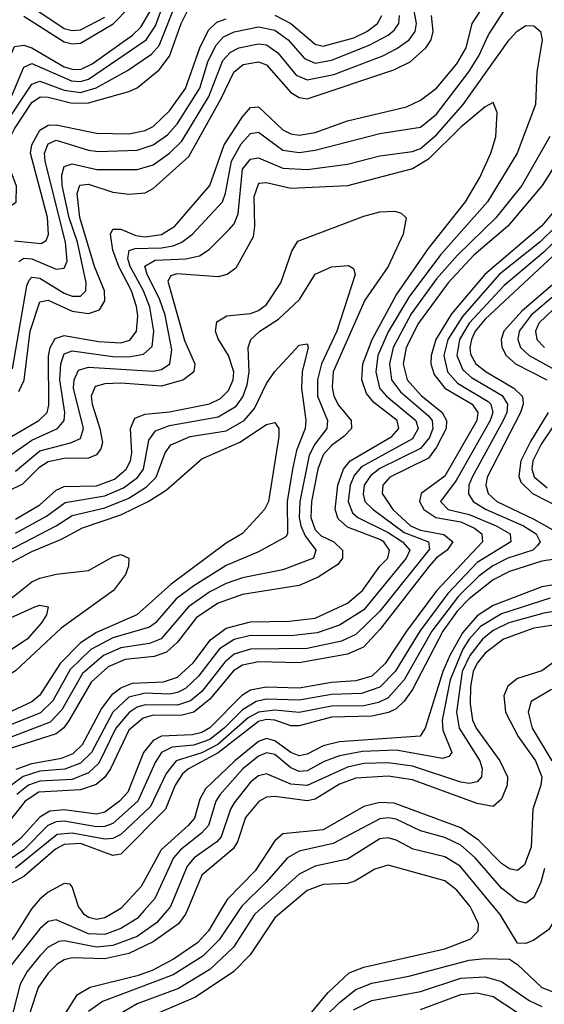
# Model space of a CAD drawing. Header units: inches. Extents: x 501365 to 657855, y 482276 to 547543.
# Tile 465 of 656: x 570120 to 571416, y 529769 to 532199. Entities that reach past the tile are written whole.
import ezdxf

# ---------------------------------------------------------------- set-up
doc = ezdxf.new("R2010")
doc.units = ezdxf.units.IN
doc.header["$MEASUREMENT"] = 0
doc.layers.add('A5572', color=7, linetype='Continuous')
doc.layers.add('A5573', color=7, linetype='Continuous')

msp = doc.modelspace()

# ---------------------------------------------------------------- linework, layer by layer
at = {"layer": 'A5572', "color": 5}
for points, elevation in [([(570146.6, 530000), (570105.4, 529934.6), (570049.8, 529870), (570035.5, 529830), (570021.2, 529730), (570010.2, 529709.8), (570000, 529699.7)], 3320), ([(570484.1, 530000), (570458.1, 529970), (570410, 529936.4), (570350, 529913.6), (570310, 529909.7), (570230, 529925.1), (570216.6, 529923.4), (570190.7, 529909.3), (570171, 529889), (570138.8, 529850), (570121.3, 529818.7), (570087.9, 529690), (570070, 529662.8), (570030, 529622.8), (570000, 529607)], 3360), ([(570427.3, 530000), (570410, 529980.2), (570370, 529955.5), (570330, 529941.2), (570290, 529942.5), (570210, 529977.5), (570190, 529973.2), (570170, 529955.1), (570086.9, 529850), (570073.4, 529810), (570056.2, 529710), (570045.7, 529690), (570010, 529654.3), (570000, 529649.1)], 3340), ([(570533.8, 530000), (570530, 529990.8), (570512.3, 529967.7), (570450, 529923.1), (570390, 529893.7), (570330, 529880.8), (570250, 529883.2), (570230, 529878.5), (570212.5, 529867.5), (570190, 529845.2), (570165.5, 529810), (570125.8, 529690), (570105.8, 529654.2), (570078.7, 529621.3), (570050, 529593.2), (570023.9, 529576.1), (570000, 529565.6)], 3380), ([(570615.9, 530000), (570586.2, 529950), (570559.6, 529920.4), (570499.6, 529880.4), (570447.6, 529852.4), (570410, 529838.9), (570294.1, 529810), (570260.4, 529790), (570232.8, 529747.2)], 3420), ([(570361.3, 530000), (570330, 529982), (570310, 529977.6), (570290, 529982.6), (570279.1, 529990), (570272.4, 530000)], 3320), ([(570661.6, 530000), (570612.6, 529927.4), (570572.3, 529887.7), (570498.9, 529841.1), (570324.4, 529775.6), (570290, 529750.6)], 3440), ([(570710.8, 530000), (570699.8, 529990), (570648, 529910), (570590, 529854.3), (570512.5, 529807.5), (570410, 529769.7), (570342.8, 529730)], 3460), ([(570771.7, 530000), (570750, 529981.7), (570689.4, 529890.6), (570648.7, 529850), (570554.1, 529785.9), (570423.7, 529730)], 3480), ([(570710, 529592.4), (570881.9, 529798.1), (570933.7, 529846.3), (570970, 529860.2), (571170, 529905.4), (571234.6, 529930), (571252.8, 529950), (571253.1, 529966.9), (571237.4, 530000)], 3480), ([(571443.2, 530000), (571441.8, 529990), (571437, 529970), (571426.8, 529953.2), (571390, 529926.7), (571370, 529919.1), (571350, 529919.4), (571306.8, 529990), (571298.6, 530000)], 3460), ([(570837.7, 529702.3), (570910, 529773.3), (570950, 529804.9), (570990, 529820.6), (571081.5, 529838.5), (571230, 529877.5), (571270, 529881.7), (571330, 529879.8), (571350, 529867), (571410, 529809.8), (571450, 529794.4), (571550, 529772.4), (571607, 529747)], 3460), ([(570944.6, 529755.4), (570990, 529777.8), (571110, 529800.4), (571210, 529833.2), (571270, 529836.2), (571310, 529825), (571378.3, 529778.3), (571410, 529763.4)], 3440), ([(571110, 529756), (571210, 529792.5), (571250, 529797.3), (571290, 529788), (571350, 529748.2)], 3420)]:
    msp.add_lwpolyline(points, dxfattribs=dict(at, elevation=elevation))
at = {"layer": 'A5573', "color": 5}
for points, elevation in [([(570000, 531780.4), (570026, 531794), (570035, 531810), (570023.4, 531870), (570030, 531904), (570099.7, 532010), (570130, 532081.8), (570150, 532091.1), (570248.1, 532048.1), (570270, 532046.9), (570290, 532052.8), (570432.2, 532150), (570455.8, 532184.2), (570490, 532279.7)], 3360), ([(570000, 531744.3), (570070, 531774.5), (570076.6, 531790), (570073.8, 531810), (570056.4, 531856.4), (570056.4, 531890), (570076.8, 531930), (570150, 532040.4), (570170, 532047.3), (570230, 532025.2), (570270, 532019.6), (570308.7, 532031.3), (570386.5, 532073.5), (570445.9, 532114.1), (570464.6, 532135.4), (570510, 532249.7)], 3340), ([(570000, 531700), (570010, 531711.2), (570090, 531735), (570111, 531749), (570111.8, 531788.2), (570089.2, 531850), (570085, 531870), (570087.5, 531890), (570107.5, 531930), (570150, 531994.7), (570170.9, 532009.1), (570190, 532008.4), (570250, 531993.2), (570290, 531993.7), (570390, 532021.7), (570410, 532031.4), (570464.4, 532075.6), (570490, 532109.3), (570519.3, 532190), (570542.5, 532237.5)], 3320), ([(570090, 531119.3), (570150, 531161.2), (570213.7, 531190), (570230.2, 531210), (570231.5, 531230), (570219.3, 531310), (570221.5, 531350), (570230, 531374.1), (570250, 531382.1), (570350, 531367.5), (570390, 531367), (570426, 531374), (570447.5, 531392.5), (570451.3, 531430), (570441.9, 531490), (570426.1, 531530), (570392.9, 531590), (570387.2, 531610), (570390.7, 531629.3), (570405.5, 531634.5), (570470, 531635.9), (570499, 531641), (570520.9, 531650), (570546.7, 531670), (570620.6, 531750), (570628.7, 531771.3), (570643.2, 531850), (570667.1, 531892.9), (570690, 531918.1), (570710, 531921.9), (570770, 531877.5), (570810, 531871.3), (570850, 531877.2), (571010, 531918.2), (571110, 531934.2), (571150, 531966.5), (571229.2, 532070.8), (571254, 532110), (571278.3, 532161.7), (571330, 532241.5)], 3160), ([(570090, 531164.6), (570167.5, 531210), (570187.5, 531230), (570192.4, 531247.6), (570191.1, 531368.9), (570195.2, 531390), (570207.5, 531412.5), (570230, 531419.6), (570314.8, 531405.2), (570370, 531401.4), (570391.9, 531408.1), (570408.8, 531430), (570411.9, 531468.1), (570408.5, 531491.5), (570396.6, 531530), (570364.8, 531590), (570349.8, 531630), (570344.3, 531670), (570350, 531682.1), (570370, 531681.8), (570406.9, 531666.9), (570430, 531663.4), (570470.7, 531669.3), (570503.1, 531690), (570589.8, 531790.2), (570625.3, 531890), (570670, 531959.7), (570690, 531982.2), (570710, 531984.1), (570770, 531927.5), (570790, 531917.3), (570810, 531914.3), (570850, 531920.5), (570930, 531950), (571075.5, 531984.5), (571110, 532001), (571149.6, 532030.3), (571200.2, 532090), (571222.9, 532130), (571237.6, 532190), (571266.7, 532233.3)], 3180), ([(570102.3, 531337.7), (570137.6, 531542.4), (570143.4, 531556.6), (570150, 531563.5), (570170, 531561.5), (570230, 531523.9), (570250, 531516.4), (570270, 531517.2), (570283.8, 531530), (570284.3, 531550), (570262.9, 531650), (570242.1, 531710), (570225.3, 531790), (570224.4, 531815.6), (570230, 531836.8), (570250, 531843.8), (570310.2, 531829.8), (570410, 531829.5), (570450, 531841), (570490, 531870.1), (570520.2, 531899.8), (570587.1, 532010), (570621.7, 532098.3), (570640.9, 532119.1), (570661.7, 532130), (570710, 532139.8), (570730, 532136.9), (570757.9, 532117.9), (570802.6, 532062.6), (570830, 532050.5), (570895.9, 532064.1), (571016.7, 532110), (571052, 532128), (571082, 532150), (571097.1, 532170), (571100, 532190), (571092.7, 532230)], 3240), ([(570130, 532243.9), (570230, 532177.5), (570250, 532172.3), (570270, 532174.2), (570330, 532205.7)], 3440), ([(570130, 532208), (570230, 532144.9), (570250, 532139.5), (570270, 532141.1), (570350.7, 532189.3), (570390, 532229)], 3420), ([(570000, 531902.5), (570001.2, 531910), (570080.2, 532030), (570097.6, 532110), (570107.2, 532132.8), (570130, 532136.4), (570150, 532129.5), (570230, 532083.1), (570250, 532076.8), (570270, 532076.7), (570299.1, 532090), (570398.5, 532161.5), (570419, 532181), (570441.6, 532218.4)], 3380), ([(570106.9, 531653.1), (570172.9, 531647.1), (570185.7, 531654.3), (570191.3, 531668.7), (570188.8, 531711.2), (570147, 531870), (570150, 531890.1), (570170, 531926.7), (570190, 531939.1), (570210, 531939.5), (570310, 531919.3), (570390, 531917.8), (570430, 531925.4), (570450, 531935.6), (570490, 531974.1), (570530, 532029.7), (570564.8, 532130), (570586.5, 532173.5), (570606.8, 532193.2), (570630, 532201.8)], 3280), ([(570117.9, 531602.1), (570130, 531610.3), (570150, 531609), (570210, 531583.8), (570230, 531586.3), (570236.9, 531603.1), (570233.3, 531650), (570182.6, 531850), (570181.5, 531870), (570190, 531893.2), (570210, 531901.7), (570290, 531877.2), (570314.1, 531874.1), (570410, 531877.6), (570450, 531890.7), (570484.9, 531915.1), (570510, 531942.7), (570564.6, 532030), (570584.6, 532095.4), (570604.3, 532135.7), (570623.4, 532156.6), (570650, 532169.2), (570710, 532181.3), (570750, 532173.6), (570783.4, 532150), (570823.6, 532103.6), (570850, 532091.9), (570890, 532099.5), (570983.3, 532136.6), (571030, 532161.1), (571046.1, 532173.9), (571056.9, 532190), (571057.9, 532210)], 3260), ([(570118.3, 531281.7), (570130.9, 531309.1), (570146.3, 531430), (570170, 531503), (570190, 531506.9), (570250, 531479.6), (570290, 531473.6), (570317.2, 531482.8), (570330, 531505.5), (570329.8, 531530), (570305.2, 531590), (570268.7, 531711.3), (570261.7, 531770), (570268.8, 531791.2), (570290, 531793.4), (570350, 531773.2), (570390, 531768.5), (570430, 531771.6), (570450, 531782.2), (570538.1, 531861.9), (570617.1, 532002.9), (570648.8, 532070), (570671.7, 532088.3), (570710, 532095.2), (570730, 532087.9), (570790, 532019.7), (570810, 532007.1), (570830, 532004), (571044.2, 532075.9), (571084.5, 532095.5), (571123.2, 532130), (571136.2, 532150), (571141.6, 532170), (571137.5, 532210)], 3220), ([(570750, 532210.4), (570790, 532190.2), (570850, 532138.6), (570870, 532133.6), (570945.7, 532154.3), (570977.5, 532170), (571003.7, 532190), (571014.9, 532210)], 3280), ([(570110, 531084.5), (570170, 531134.8), (570245.6, 531154.4), (570270, 531165.3), (570277.3, 531190), (570253.1, 531290), (570254.4, 531310), (570265.5, 531334.5), (570290, 531341.3), (570450, 531331.3), (570470, 531335.4), (570491.2, 531350), (570495.6, 531384.4), (570479.4, 531470), (570465.6, 531510), (570434.6, 531570), (570429.3, 531590.7), (570454.3, 531605.7), (570530.7, 531609.3), (570563.9, 531616.1), (570587.7, 531632.3), (570638.2, 531681.8), (570650, 531695.2), (570659.9, 531720.1), (570670, 531830), (570690, 531855.1), (570710, 531858.5), (570770, 531832.8), (570830, 531829.8), (570930, 531842.3), (571010, 531863.3), (571090, 531873.6), (571110, 531881.4), (571150, 531915), (571215.3, 531990), (571329.3, 532150), (571348.8, 532171.2), (571370, 532185), (571390, 532184.3), (571406.3, 532170), (571410.9, 532150), (571397.5, 532070), (571394.2, 531990), (571349.1, 531870), (571275.7, 531750), (571160.4, 531619.6), (571082.9, 531517.1), (571030, 531429.1), (571004.5, 531370), (570999.4, 531330), (571009.2, 531290), (571025.8, 531270), (571098.4, 531210), (571104.6, 531190), (571090, 531164.9), (570964.5, 531095.5), (570946, 531074), (570936.3, 531050), (570931.1, 531010), (570941.8, 530981.8), (570955.1, 530970), (571030, 530933.2), (571065.5, 530910), (571083.7, 530890), (571075.1, 530870), (570970, 530742.3), (570910, 530704.3), (570854.6, 530685.4), (570790, 530678.1), (570690, 530678.9), (570650, 530669.6), (570613.9, 530646.1), (570561.7, 530578.3), (570530, 530548.2), (570510, 530538), (570490, 530534.3), (570430, 530536.8), (570390, 530526.7), (570349.8, 530490.2), (570297.5, 530390), (570270, 530363.6), (570231.2, 530348.8), (570170, 530344), (570128.7, 530331.3), (570099.5, 530310)], 3140), ([(570111, 530349), (570150, 530363.5), (570223.6, 530376.4), (570252.1, 530387.9), (570275.3, 530410), (570321.7, 530498.3), (570350, 530534.8), (570370.2, 530549.8), (570398.4, 530561.6), (570475.2, 530564.8), (570510, 530576.2), (570548.4, 530611.6), (570591.4, 530668.6), (570630, 530697.4), (570690, 530712.7), (570785.9, 530714.1), (570850, 530721.9), (570930, 530759.3), (570967.1, 530790), (571009.8, 530850), (571029.3, 530870), (571033.7, 530890), (571019.8, 530910), (571010, 530916.1), (570930, 530946.6), (570906.9, 530966.9), (570899.2, 530990), (570906, 531050), (570919.7, 531090), (570936.2, 531110), (571038.9, 531170), (571056.7, 531190), (571052.5, 531210), (570994.7, 531254.7), (570976.4, 531276.4), (570964.8, 531310), (570967.9, 531350), (570990.6, 531410), (571050, 531519.4), (571130, 531634.1), (571221, 531750), (571257, 531810), (571283.8, 531870), (571296.2, 531910), (571299.6, 531970), (571290, 531994.5), (571270, 531984.6), (571210, 531934.4), (571130, 531855.2), (571090, 531831.4), (570930, 531789.4), (570790, 531782.9), (570730, 531796.8), (570710, 531795.3), (570698.1, 531761.9), (570700.3, 531690), (570696.9, 531663.1), (570653.7, 531586.3), (570632.4, 531570), (570610, 531564.6), (570508.2, 531571.8), (570493, 531567), (570486.1, 531553.9), (570527.3, 531407.3), (570552.4, 531350), (570550.6, 531330), (570524.7, 531310), (570470, 531294.8), (570370, 531301.7), (570330, 531300.1), (570306.6, 531293.4), (570296.3, 531270), (570298.7, 531250), (570318.4, 531190), (570324.3, 531155.7), (570320.4, 531139.6), (570310, 531125.4), (570290, 531117.2), (570230, 531115.7), (570190, 531107.5), (570167.3, 531092.7), (570127.2, 531052.8), (570090, 531034.2)], 3120), ([(571503.6, 531936.4), (571410.3, 531790), (571326.1, 531690), (571242.2, 531617.8), (571178.8, 531550), (571104.9, 531450), (571075, 531390), (571067, 531350), (571077.3, 531310), (571111.4, 531271.4), (571163.4, 531230), (571174.6, 531210), (571173.2, 531190), (571150, 531144), (571130, 531116.9), (571034.4, 531070), (571016.9, 531050), (571015.6, 531030), (571041.5, 530990), (571085, 530950), (571110, 530939.4), (571168.1, 530928.1), (571189.6, 530910), (571175.8, 530890), (571150, 530871), (571131.6, 530850), (571010, 530694), (570969.5, 530650.5), (570930, 530633), (570810, 530611.8), (570710, 530613.7), (570670, 530606.1), (570648.1, 530591.9), (570590, 530521.9), (570550.4, 530489.6), (570518, 530482), (570450, 530482.2), (570425, 530475), (570390, 530445.5), (570344.1, 530350), (570330.3, 530329.7), (570308.8, 530311.2), (570270, 530298.5), (570167.4, 530292.6), (570133.7, 530270), (570090, 530214.6)], 3180), ([(571429.4, 531910.6), (571360.1, 531790), (571295.8, 531710), (571201.6, 531618.4), (571150, 531559.4), (571087, 531473), (571042.3, 531390), (571033.4, 531350), (571038.7, 531310), (571060.6, 531280.6), (571130, 531221.1), (571138.6, 531210), (571140.6, 531190), (571132.3, 531167.7), (571110, 531140.5), (571010, 531091.5), (570986.5, 531073.5), (570971.3, 531050), (570968.1, 531028.1), (570972.8, 531010), (570993.1, 530990), (571070, 530933.5), (571129.7, 530910), (571132.5, 530892.5), (571010, 530738.8), (570950, 530681.5), (570914.9, 530665.1), (570830, 530647.3), (570690, 530645.5), (570650, 530633.3), (570626.4, 530613.6), (570570, 530541), (570541.9, 530518.1), (570510, 530507), (570430, 530507.9), (570410, 530501.9), (570390.7, 530489.3), (570357.9, 530450), (570315.8, 530364.2), (570290, 530340), (570250, 530324), (570170, 530319.5), (570141.6, 530310), (570113.1, 530286.9)], 3160), ([(571459.4, 531750), (571410, 531690.6), (571269.2, 531570), (571187, 531473), (571147.7, 531410), (571136.4, 531370), (571136, 531350), (571143.6, 531323.6), (571170, 531289.4), (571237.5, 531250), (571251.4, 531230), (571249.5, 531210), (571170, 531072.5), (571111.6, 531030), (571107.5, 531010), (571118, 530990), (571147.9, 530970), (571210, 530959.4), (571243.7, 530943.7), (571261.5, 530930), (571263.5, 530910), (571150, 530789.4), (571075.7, 530690), (571023.2, 530610), (570990, 530578.9), (570950, 530567.2), (570890, 530562.8), (570810, 530549.4), (570728.6, 530551.4), (570690, 530544.4), (570668.9, 530531.1), (570590, 530451.5), (570570, 530439.8), (570546.3, 530433.7), (570470, 530430.6), (570450, 530420), (570426.2, 530390), (570387.4, 530292.6), (570366.3, 530270), (570330, 530243.2), (570310, 530238), (570230, 530248.9), (570194.8, 530245.2), (570170, 530230.7), (570122.1, 530177.9), (570088.7, 530151.3)], 3220), ([(570110, 530966.2), (570170, 531002), (570210, 531038.1), (570230, 531046.6), (570310, 531048.8), (570354.6, 531065.4), (570382.7, 531090), (570393.7, 531110), (570397, 531130), (570394.1, 531190), (570404.2, 531215.8), (570430, 531225.2), (570490, 531231.5), (570589.2, 531250.8), (570615.7, 531264.3), (570635.9, 531284.1), (570647.1, 531310), (570648.6, 531330), (570635.8, 531370), (570610, 531411.6), (570603.9, 531430), (570606.6, 531453.4), (570631.9, 531468.1), (570690, 531474.3), (570710, 531481.8), (570730, 531496.4), (570765.3, 531550), (570792.4, 531627.6), (570807.3, 531652.7), (570970, 531714.6), (571010, 531725.2), (571047, 531727), (571062.1, 531722.1), (571074.6, 531710), (571067, 531670), (571030, 531590), (570972.9, 531507.1), (570894.4, 531330), (570891.8, 531291.8), (570896.2, 531270), (570907.4, 531247.4), (570938.8, 531210), (570939.6, 531190), (570920.7, 531170), (570890, 531148.2), (570870, 531124.9), (570856.5, 531090), (570840.7, 531010), (570839.2, 530970), (570850, 530939.9), (570864.9, 530924.9), (570896.1, 530910), (570917.2, 530890), (570917.4, 530870), (570905.5, 530854.5), (570857.2, 530822.8), (570810, 530802.5), (570670, 530780.3), (570610, 530759.3), (570556.8, 530723.2), (570510, 530662.3), (570482.3, 530637.7), (570452.4, 530627.6), (570380.3, 530619.7), (570338.5, 530601.5), (570296.5, 530563.5), (570242.6, 530470), (570228.7, 530451.3), (570210, 530436.4), (570098.7, 530401.3)], 3080), ([(571445, 531690), (571405.2, 531650), (571304.7, 531570), (571213.5, 531466.5), (571177.6, 531410), (571167.8, 531370), (571177.1, 531330), (571201.9, 531301.9), (571277.1, 531257.1), (571284, 531250), (571288.6, 531230), (571282.6, 531210), (571198, 531062), (571159.4, 531010), (571178.4, 530990), (571230, 530978.1), (571297, 530950), (571331.2, 530930), (571332.9, 530910), (571250, 530859.4), (571177.3, 530782.7), (571108.7, 530690), (571047.5, 530590), (571010, 530551.2), (570964.1, 530535.9), (570890, 530533.1), (570810, 530519.3), (570730, 530521.8), (570703.8, 530516.2), (570670, 530495.2), (570625, 530450), (570590, 530422.3), (570550, 530408.4), (570496.5, 530403.5), (570470.7, 530390), (570454.4, 530365.6), (570412.1, 530270), (570350, 530214.8), (570330, 530207.3), (570310, 530207.1), (570230, 530220.6), (570210, 530219.3), (570189.7, 530210.3), (570130, 530150), (570094.4, 530125.6)], 3240), ([(571460, 531670), (571414.7, 531625.3), (571316.5, 531543.5), (571230.3, 531450), (571206.4, 531410), (571199.6, 531370), (571214.8, 531334.8), (571236.1, 531316.1), (571311.6, 531271.6), (571325.1, 531250), (571323.1, 531230), (571314.3, 531210), (571237.4, 531070), (571229.8, 531050), (571228.8, 531028.8), (571240.4, 531010), (571270.7, 530990.7), (571364.2, 530950), (571395.6, 530930), (571405.6, 530910), (571399.1, 530900.9), (571387.2, 530890), (571326.2, 530870), (571288.6, 530851.4), (571254.5, 530825.5), (571203.9, 530776.1), (571138.4, 530690), (571069.9, 530570), (571030, 530524.9), (571006.7, 530513.3), (570970, 530505.4), (570890, 530504.5), (570810, 530488.8), (570750, 530495), (570710, 530490), (570684.3, 530475.7), (570609.3, 530410), (570570, 530389.6), (570506.3, 530370), (570481.5, 530338.5), (570443.4, 530256.6), (570370, 530188.1), (570350, 530178.1), (570330, 530176.7), (570250, 530191.3), (570212.3, 530187.7), (570110, 530104.4)], 3260), ([(571474.1, 531650), (571270, 531459.8), (571245.5, 531430), (571235.8, 531410), (571231.6, 531390), (571233.9, 531373.9), (571246.7, 531350), (571272.2, 531330), (571340.3, 531290), (571361.4, 531270), (571362.6, 531262.6), (571363.9, 531250), (571356.9, 531230), (571274.8, 531070), (571271.1, 531050), (571277.1, 531030), (571298.8, 531010), (571390, 530966.6), (571490, 530910)], 3280), ([(570110, 530931.6), (570186.1, 530973.9), (570232.5, 531007.5), (570330, 531023.7), (570376.5, 531043.5), (570410.7, 531069.3), (570425.9, 531090), (570438.7, 531161.3), (570455.7, 531184.3), (570490, 531197.5), (570610, 531218.7), (570654.7, 531245.3), (570671.6, 531268.4), (570682.3, 531297.7), (570686.6, 531330), (570684.8, 531390), (570691.1, 531410), (570713.1, 531430), (570759.7, 531460.3), (570811.4, 531508.6), (570850, 531571.3), (570890, 531589.1), (570932.1, 531592.1), (570944.9, 531584.9), (570948.4, 531570), (570903.8, 531430), (570865.8, 531350), (570855.3, 531310), (570855.8, 531270), (570880.2, 531210), (570878.5, 531190), (570848.9, 531151.1), (570835.4, 531124.6), (570811.8, 531010), (570810.3, 530970), (570814.2, 530950), (570824.8, 530924.8), (570851.8, 530890), (570845.6, 530870), (570770, 530841.1), (570670, 530821.5), (570630, 530807.3), (570590, 530786.6), (570537.3, 530750), (570469.2, 530670.8), (570440.4, 530659.6), (570370, 530648.6), (570327.4, 530630), (570275.1, 530584.9), (570224.1, 530495.9), (570194.9, 530465.1), (570078.9, 530421.1)], 3060), ([(571465.5, 531570), (571360.4, 531479.6), (571316.3, 531430), (571309.4, 531410), (571311, 531391), (571321.7, 531370), (571344.9, 531350), (571422, 531310)], 3320), ([(571470, 531542.8), (571383.4, 531470), (571354.1, 531430), (571350.5, 531410), (571356.8, 531390), (571378.3, 531370), (571452.1, 531330)], 3340), ([(571490, 531533.6), (571402.4, 531450), (571394.3, 531430), (571397.4, 531410), (571416.8, 531390)], 3360), ([(570090, 530887.4), (570210, 530949.5), (570250, 530975.6), (570330, 530994.3), (570390, 531018.1), (570433.6, 531046.4), (570456.9, 531070), (570479.6, 531130), (570493.1, 531150), (570541.4, 531170), (570630, 531184.1), (570674.6, 531210), (570700.2, 531239.8), (570730, 531301.3), (570750, 531330.9), (570810, 531395.9), (570830, 531398.9), (570833, 531390), (570818.2, 531330), (570815.8, 531290), (570827.2, 531210), (570825.1, 531190), (570804, 531136), (570794.1, 531090), (570780.7, 531010), (570781.2, 530930), (570777.2, 530922.8), (570710, 530885.5), (570630, 530851.7), (570550, 530801.9), (570506.9, 530770), (570455.3, 530710), (570440.7, 530699.3), (570350, 530673.2), (570295.8, 530644.2), (570245.1, 530594.9), (570201.8, 530518.2), (570171.5, 530488.5), (570070, 530447.9)], 3040), ([(571425.7, 531230), (571381.7, 531158.3), (571357.8, 531110), (571352.6, 531072.6), (571358, 531058), (571386.9, 531030), (571507.9, 530967.9)], 3320), ([(571461.1, 531230), (571408.4, 531151.6), (571387.4, 531110), (571385.2, 531090), (571391.1, 531071.1), (571423.4, 531043.4)], 3340), ([(570050, 530833.7), (570150, 530886.3), (570223.4, 530916.6), (570275.5, 530944.5), (570370, 530976.6), (570437.2, 531010), (570481.8, 531038.2), (570570, 531115.1), (570664, 531156), (570730, 531199.9), (570750, 531205), (570759.8, 531190), (570760.3, 531170), (570734.6, 531010), (570724.7, 530990), (570670, 530930.9), (570630, 530906.8), (570494.2, 530805.8), (570409.7, 530730.3), (570310, 530686.8), (570270, 530660.6), (570219.8, 530610), (570170, 530531.8), (570150, 530515.6), (570050.7, 530469.3)], 3020), ([(570000, 530722.3), (570062.4, 530750), (570104.4, 530775.6), (570150, 530811.2), (570170, 530820.4), (570210, 530830.3), (570290, 530839.9), (570350, 530873.2), (570370, 530878.8), (570390, 530870.4), (570388.7, 530850), (570381.2, 530830), (570351.4, 530790), (570222.8, 530697.2), (570110, 530591.9), (570030, 530542.9), (570000, 530517.5)], 2980), ([(571470, 530871.5), (571410, 530862.7), (571330, 530837.2), (571290, 530816.6), (571230, 530769.8), (571200.7, 530739.3), (571165.2, 530690), (571090, 530545.8), (571070, 530516.6), (571050, 530498.2), (571030.9, 530489.1), (570990, 530480), (570890, 530477.1), (570810, 530455.7), (570790, 530456.3), (570750, 530470.2), (570730, 530471.6), (570710, 530466.4), (570610.7, 530389.3), (570537, 530350), (570522.4, 530337.6), (570503.9, 530310), (570480.2, 530250), (570370, 530139.5), (570350, 530136), (570270, 530165.4), (570230, 530163.2), (570208.3, 530151.7), (570130, 530084.3), (570067, 530050)], 3280), ([(571470, 530809.5), (571410, 530798.9), (571290, 530753.2), (571250, 530727.4), (571214.2, 530685.8), (571182.7, 530630), (571164.9, 530590), (571121.3, 530450), (571109.3, 530430.7), (570910, 530416.5), (570870, 530406.6), (570830, 530386.2), (570810, 530382), (570790, 530390.6), (570750, 530419.1), (570730, 530424.6), (570710, 530417.2), (570651.2, 530370), (570579.4, 530300.6), (570564.8, 530275.2), (570551.5, 530228.5), (570536.5, 530210), (570469.2, 530150), (570420.5, 530059.5), (570370, 530005), (570361.3, 530000)], 3320), ([(571430, 530771.1), (571310, 530732.6), (571258.3, 530701.7), (571230, 530670), (571214.8, 530645.2), (571183.2, 530570), (571163.7, 530470), (571165.6, 530445.6), (571187.4, 530390), (571180, 530380), (571164.3, 530375.7), (571050, 530395.8), (570967.2, 530392.8), (570910, 530381.8), (570872.2, 530367.8), (570830, 530345.1), (570810, 530343.4), (570790, 530352), (570750, 530385.1), (570730, 530389.5), (570710, 530381), (570671, 530350), (570614.5, 530285.5), (570604.3, 530270), (570586.4, 530210), (570569.1, 530190.9), (570517.1, 530150), (570500, 530130), (570453.6, 530030), (570427.3, 530000)], 3340), ([(570000, 530689.4), (570097, 530723), (570157.4, 530750), (570170, 530754), (570190.1, 530750.1), (570186, 530730), (570174.2, 530710), (570138.7, 530670), (570030, 530598.7), (570000, 530570.8)], 2960), ([(571490, 530746.6), (571414.6, 530734.6), (571327.9, 530710), (571290, 530691.8), (571262.9, 530670), (571231.8, 530630), (571213.3, 530590), (571198.9, 530490), (571205.3, 530450), (571256.6, 530370), (571262.5, 530350), (571261.1, 530330), (571250, 530317.7), (571230, 530313.5), (571210, 530316.9), (571090, 530356.5), (571030, 530364.9), (570970, 530362.7), (570930, 530354.1), (570830, 530308.5), (570790, 530312.4), (570730, 530338), (570710, 530333), (570690, 530317.4), (570650, 530266.4), (570640.4, 530250), (570617.7, 530182.3), (570607.3, 530170), (570550.7, 530130), (570534.1, 530110), (570492.8, 530010), (570484.1, 530000)], 3360), ([(571510, 530715.4), (571390, 530697.3), (571315.3, 530670), (571270, 530635.6), (571250, 530610.9), (571240.4, 530590), (571233.3, 530553.3), (571232.6, 530510), (571238.5, 530470), (571247.5, 530450), (571306, 530370), (571324.9, 530330), (571323.8, 530310), (571310, 530275.3), (571290, 530257.3), (571250, 530264.5), (571090, 530322.9), (571030, 530332.1), (570950, 530326.9), (570910, 530311.8), (570850, 530275.1), (570830, 530270.7), (570750, 530282), (570730, 530279.6), (570710.9, 530269.1), (570678.1, 530230), (570657.7, 530170), (570647.3, 530152.7), (570570, 530087.5), (570533.8, 530000)], 3380), ([(571470, 530635.7), (571410, 530592), (571350, 530572.8), (571326.2, 530553.8), (571315.8, 530530), (571320.1, 530490), (571351.2, 530430), (571393.8, 530370), (571409.6, 530330), (571407.5, 530310), (571387.9, 530250), (571383.2, 530156.8), (571367.3, 530112.7), (571350, 530098.9), (571330, 530102.7), (571310, 530116.3), (571253.5, 530173.5), (571210, 530204.2), (571045.3, 530265.3), (571010, 530266.7), (570970, 530256.8), (570870, 530199.1), (570770, 530189.6), (570750, 530172.1), (570702, 530098), (570632.3, 530027.7), (570615.9, 530000)], 3420), ([(571434.1, 530545.9), (571383.7, 530516.3), (571376.1, 530490), (571386.1, 530450), (571434.6, 530370)], 3440), ([(571416.3, 530103.7), (571407.5, 530070), (571390, 530032.1), (571370, 530018.6), (571350, 530023.8), (571310, 530055.5), (571245, 530130), (571210, 530161.2), (571170, 530180.4), (571110, 530196.9), (571050, 530225.7), (571030, 530229.3), (571010, 530226.9), (570894.7, 530165.3), (570810, 530147), (570781.7, 530130), (570729, 530070), (570669, 530011), (570661.6, 530000)], 3440), ([(571298.6, 530000), (571208, 530110), (571170, 530132.3), (571091.7, 530151.7), (571050, 530174.1), (571030, 530179.8), (571010, 530176.9), (570930, 530126.8), (570850, 530109.7), (570810, 530090.2), (570710.8, 530000)], 3460), ([(571237.4, 530000), (571232.7, 530010), (571199.7, 530050), (571170, 530073.4), (571030, 530112.4), (570997.7, 530102.3), (570947.5, 530072.5), (570930, 530067.1), (570870, 530064.8), (570830, 530049.4), (570771.7, 530000)], 3480), ([(570272.4, 530000), (570265.6, 530010), (570250, 530058.4), (570244.9, 530064.9), (570230, 530067.2), (570190, 530045.1), (570170, 530028), (570150, 530005.4), (570146.6, 530000)], 3320)]:
    msp.add_lwpolyline(points, dxfattribs=dict(at, elevation=elevation))

doc.saveas('drawing.dxf')
